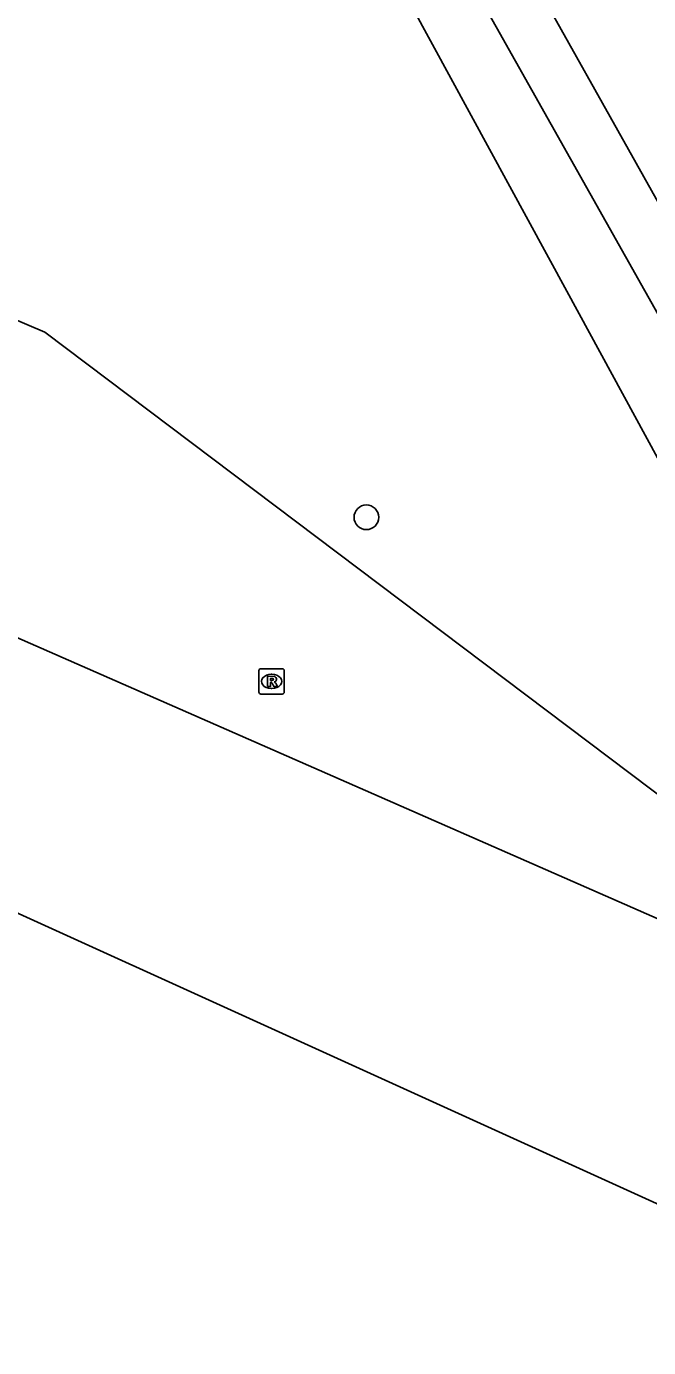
# Model space of a CAD drawing. Extents: x 162880 to 165536, y 384011 to 385179.
# Drawn here: x 163720.5 to 163745.2, y 384589.8 to 384642.2 of the extents above; entities that cross this region are included whole.
import ezdxf

# ---------------------------------------------------------------- set-up
doc = ezdxf.new("R2010")
doc.units = 0
for name, color, linetype in [('IMGEO_Boom', 7, 'Continuous'), ('IMGEO_Fietspad_gesloten', 7, 'Continuous'), ('IMGEO_Loofbos', 7, 'Continuous'), ('IMGEO_Rioolput', 7, 'Continuous'), ('IMGEO_Voetpad_open', 7, 'Continuous')]:
    doc.layers.add(name, color=color, linetype=linetype)

msp = doc.modelspace()

# ---------------------------------------------------------------- linework, layer by layer
at = {"layer": 'IMGEO_Boom'}
msp.add_circle((163734.002, 384622.722), 0.489, dxfattribs=at)
at = {"layer": 'IMGEO_Fietspad_gesloten'}
for points in [[(163757.603, 384613.731), (163727.769, 384666.895)], [(163725.831, 384665.787), (163754.621, 384614.652)]]:
    msp.add_lwpolyline(points, dxfattribs=at)
at = {"layer": 'IMGEO_Loofbos'}
for points in [[(163661.976, 384644.937), (163672.75, 384650.727), (163721.271, 384630.049), (163753.565, 384605.701), (163752.648, 384603.706), (163661.095, 384643.887)], [(163653.294, 384637.612), (163712.389, 384610.585), (163761.872, 384588.1), (163750.094, 384548.045)]]:
    msp.add_lwpolyline(points, dxfattribs=at)
at = {"layer": 'IMGEO_Rioolput'}
for p, q in [((163729.745, 384615.798), (163729.745, 384616.65)), ((163729.82, 384616.724), (163730.672, 384616.724)), ((163730.233, 384616.504), (163730.258, 384616.504)), ((163730.746, 384616.65), (163730.746, 384615.798)), ((163730.672, 384615.724), (163729.82, 384615.724)), ((163730.256, 384615.944), (163730.231, 384615.944))]:
    msp.add_line(p, q, dxfattribs=at)
for points in [[(163729.745, 384615.798), (163729.745, 384616.65)], [(163729.82, 384616.724), (163730.672, 384616.724)], [(163730.334, 384616.422), (163730.082, 384616.424), (163730.082, 384616.024)], [(163730.26, 384616.343), (163730.206, 384616.343), (163730.206, 384616.262)], [(163730.206, 384616.262), (163730.258, 384616.262)], [(163730.746, 384616.65), (163730.746, 384615.798)], [(163730.672, 384615.724), (163729.82, 384615.724)], [(163730.082, 384616.024), (163730.206, 384616.024), (163730.206, 384616.186), (163730.217, 384616.186)], [(163730.264, 384616.157), (163730.335, 384616.024), (163730.475, 384616.024), (163730.41, 384616.15)]]:
    msp.add_lwpolyline(points, dxfattribs=at)
for centre, radius, start, end in [((163729.822, 384616.648), 0.0765, 91.552, 178.448), ((163729.822, 384616.648), 0.0765, 91.552, 178.448), ((163730.242, 384616.451), 0.19, 274.7715, 282.9687), ((163730.266, 384616.247), 0.0964, 77.0061, 93.1865), ((163730.28, 384616.304), 0.0378, 276.6634, 79.6772), ((163730.333, 384616.312), 0.109, 350.3612, 89.416), ((163730.331, 384616.312), 0.112, 277.5842, 350.9817), ((163730.67, 384616.648), 0.0765, 1.552, 88.448), ((163730.67, 384616.648), 0.0765, 1.552, 88.448), ((163729.822, 384615.8), 0.0765, 181.552, 268.448), ((163729.822, 384615.8), 0.0765, 181.552, 268.448), ((163730.216, 384616.133), 0.0533, 26.0293, 88.6989), ((163730.315, 384616.097), 0.108, 29.5134, 73.7905), ((163730.67, 384615.8), 0.0765, 271.552, 358.448), ((163730.67, 384615.8), 0.0765, 271.552, 358.448)]:
    msp.add_arc(centre, radius, start, end, dxfattribs=at)
for centre, major_axis, ratio, start_param, end_param in [((163730.232, 384616.224), (-0.387, 0.002), 0.722429, 4.712389, 7.853982), ((163730.257, 384616.224), (-0.39, 0.002), 0.717154, 1.570796, 4.712389)]:
    msp.add_ellipse(centre, major_axis=major_axis, ratio=ratio, start_param=start_param, end_param=end_param, dxfattribs=at)
at = {"layer": 'IMGEO_Voetpad_open'}
msp.add_lwpolyline([(163750.431, 384616.074), (163741.934, 384631.674), (163734.277, 384645.741), (163721.297, 384668.753)], dxfattribs=at)

doc.saveas('drawing.dxf')
